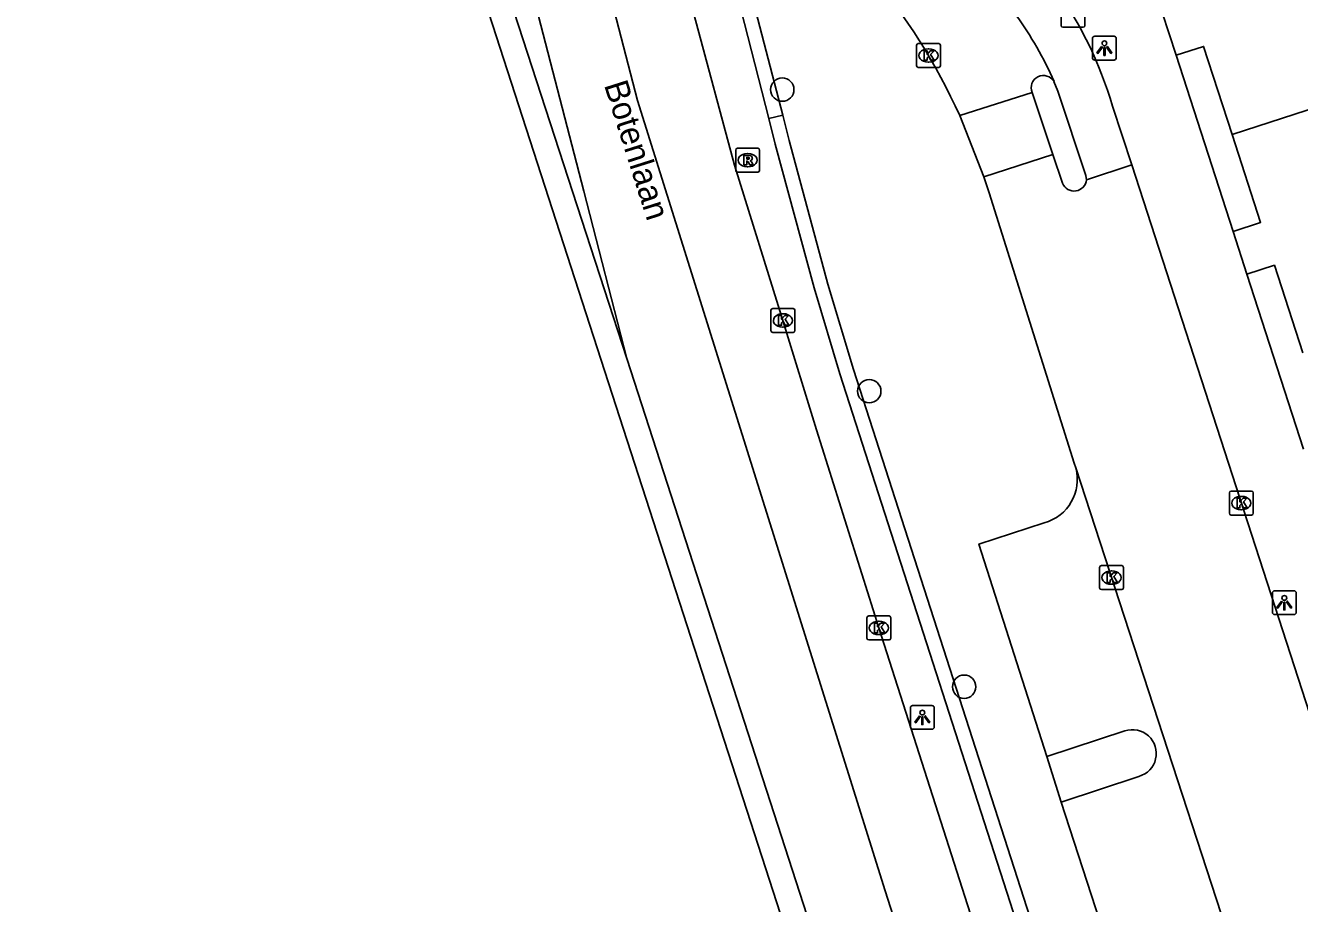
# Model space of a CAD drawing. Extents: x 159377 to 159983, y 382996 to 383595.
# Drawn here: x 159379.4 to 159432.7, y 383280.9 to 383317.6 of the extents above; entities that cross this region are included whole.
import ezdxf

# ---------------------------------------------------------------- set-up
doc = ezdxf.new("R2010")
doc.units = 0
for name, color, linetype in [('IMGEO_Berm_groen', 7, 'Continuous'), ('IMGEO_Boom', 7, 'Continuous'), ('IMGEO_Fietspad_open', 7, 'Continuous'), ('IMGEO_Haag', 7, 'Continuous'), ('IMGEO_Kolk', 7, 'Continuous'), ('IMGEO_Lichtpunt', 7, 'Continuous'), ('IMGEO_Openbare_ruimte_label', 7, 'Continuous'), ('IMGEO_Pand', 7, 'Continuous'), ('IMGEO_Parkeervlak_open', 7, 'Continuous'), ('IMGEO_Rijbaan_lokaal_open', 7, 'Continuous'), ('IMGEO_Rijbaan_regionaal_gesloten', 7, 'Continuous'), ('IMGEO_Rioolput', 7, 'Continuous'), ('IMGEO_Voetpad_open', 7, 'Continuous')]:
    doc.layers.add(name, color=color, linetype=linetype)

msp = doc.modelspace()

# ---------------------------------------------------------------- linework, layer by layer
at = {"layer": 'IMGEO_Berm_groen'}
msp.add_lwpolyline([(159422.746, 383285.133), (159422.156, 383287.042)], dxfattribs=at)
at = {"layer": 'IMGEO_Boom'}
for centre in [(159411.088, 383314.922), (159414.726, 383302.311), (159418.694, 383289.954)]:
    msp.add_circle(centre, 0.489, dxfattribs=at)
at = {"layer": 'IMGEO_Fietspad_open'}
for points in [[(159423.811, 383311.152), (159423.78, 383311.329), (159422.616, 383314.856), (159422.45, 383315.255)], [(159424.895, 383314.224), (159425.699, 383311.777)]]:
    msp.add_lwpolyline(points, dxfattribs=at)
msp.add_arc((159409.347, 383309.739), 16.182, 16.0893, 36.1403, dxfattribs=at)
at = {"layer": 'IMGEO_Haag'}
for points in [[(159405.852, 383331.954), (159410.522, 383313.711)], [(159411.104, 383313.847), (159408.577, 383323.612), (159406.761, 383330.631)], [(159410.522, 383313.711), (159411.104, 383313.847)], [(159410.522, 383313.711), (159410.796, 383312.64), (159412.414, 383306.629), (159413.5, 383303.035), (159430.413, 383250.521), (159435.017, 383236.267), (159472.152, 383121.826), (159491.672, 383063.465), (159493.69, 383057.889)], [(159411.104, 383313.847), (159411.376, 383312.794), (159412.992, 383306.793), (159414.072, 383303.213), (159430.983, 383250.705), (159435.589, 383236.441), (159472.722, 383122.014), (159492.238, 383063.663), (159493.793, 383059.366)]]:
    msp.add_lwpolyline(points, dxfattribs=at)
at = {"layer": 'IMGEO_Kolk'}
for p, q in [((159422.744, 383317.604), (159422.744, 383318.456)), ((159423.745, 383318.456), (159423.745, 383317.604)), ((159423.671, 383317.53), (159422.819, 383317.53)), ((159416.7, 383315.922), (159416.7, 383316.774)), ((159416.775, 383316.848), (159417.627, 383316.848)), ((159417.188, 383316.628), (159417.213, 383316.628)), ((159417.701, 383316.774), (159417.701, 383315.922)), ((159417.211, 383316.068), (159417.186, 383316.068)), ((159417.627, 383315.848), (159416.775, 383315.848)), ((159410.614, 383304.844), (159410.614, 383305.696)), ((159410.689, 383305.77), (159411.541, 383305.77)), ((159411.102, 383305.55), (159411.127, 383305.55)), ((159411.615, 383305.696), (159411.615, 383304.844)), ((159411.125, 383304.99), (159411.1, 383304.99)), ((159411.541, 383304.77), (159410.689, 383304.77)), ((159429.783, 383297.207), (159429.783, 383298.059)), ((159429.858, 383298.133), (159430.71, 383298.133)), ((159430.784, 383298.059), (159430.784, 383297.207)), ((159430.271, 383297.913), (159430.296, 383297.913)), ((159430.71, 383297.133), (159429.858, 383297.133)), ((159430.294, 383297.353), (159430.269, 383297.353)), ((159424.355, 383294.092), (159424.355, 383294.944)), ((159424.43, 383295.018), (159425.282, 383295.018)), ((159424.843, 383294.798), (159424.868, 383294.798)), ((159425.356, 383294.944), (159425.356, 383294.092)), ((159424.866, 383294.238), (159424.841, 383294.238)), ((159425.282, 383294.018), (159424.43, 383294.018)), ((159414.625, 383291.987), (159414.625, 383292.839)), ((159414.7, 383292.913), (159415.552, 383292.913)), ((159415.113, 383292.693), (159415.138, 383292.693)), ((159415.626, 383292.839), (159415.626, 383291.987)), ((159415.136, 383292.133), (159415.111, 383292.133)), ((159415.552, 383291.913), (159414.7, 383291.913))]:
    msp.add_line(p, q, dxfattribs=at)
for points in [[(159422.744, 383317.604), (159422.744, 383318.456)], [(159423.745, 383318.456), (159423.745, 383317.604)], [(159423.671, 383317.53), (159422.819, 383317.53)], [(159416.7, 383315.922), (159416.7, 383316.774)], [(159416.775, 383316.848), (159417.627, 383316.848)], [(159417.701, 383316.774), (159417.701, 383315.922)], [(159417.021, 383316.548), (159417.144, 383316.548), (159417.144, 383316.397), (159417.274, 383316.548), (159417.438, 383316.548), (159417.292, 383316.397), (159417.445, 383316.148), (159417.293, 383316.148), (159417.208, 383316.312), (159417.144, 383316.245), (159417.144, 383316.148), (159417.021, 383316.148), (159417.021, 383316.548)], [(159417.627, 383315.848), (159416.775, 383315.848)], [(159410.614, 383304.844), (159410.614, 383305.696)], [(159410.689, 383305.77), (159411.541, 383305.77)], [(159410.935, 383305.47), (159411.058, 383305.47), (159411.058, 383305.319), (159411.188, 383305.47), (159411.352, 383305.47), (159411.206, 383305.319), (159411.359, 383305.07), (159411.207, 383305.07), (159411.122, 383305.234), (159411.058, 383305.167), (159411.058, 383305.07), (159410.935, 383305.07), (159410.935, 383305.47)], [(159411.615, 383305.696), (159411.615, 383304.844)], [(159411.541, 383304.77), (159410.689, 383304.77)], [(159429.783, 383297.207), (159429.783, 383298.059)], [(159429.858, 383298.133), (159430.71, 383298.133)], [(159430.784, 383298.059), (159430.784, 383297.207)], [(159430.104, 383297.833), (159430.227, 383297.833), (159430.227, 383297.682), (159430.357, 383297.833), (159430.521, 383297.833), (159430.375, 383297.682), (159430.528, 383297.433), (159430.376, 383297.433), (159430.291, 383297.597), (159430.227, 383297.53), (159430.227, 383297.433), (159430.104, 383297.433), (159430.104, 383297.833)], [(159430.71, 383297.133), (159429.858, 383297.133)], [(159424.355, 383294.092), (159424.355, 383294.944)], [(159424.43, 383295.018), (159425.282, 383295.018)], [(159425.356, 383294.944), (159425.356, 383294.092)], [(159424.676, 383294.718), (159424.799, 383294.718), (159424.799, 383294.567), (159424.929, 383294.718), (159425.093, 383294.718), (159424.947, 383294.567), (159425.1, 383294.318), (159424.948, 383294.318), (159424.863, 383294.482), (159424.799, 383294.415), (159424.799, 383294.318), (159424.676, 383294.318), (159424.676, 383294.718)], [(159425.282, 383294.018), (159424.43, 383294.018)], [(159414.625, 383291.987), (159414.625, 383292.839)], [(159414.7, 383292.913), (159415.552, 383292.913)], [(159414.946, 383292.613), (159415.069, 383292.613), (159415.069, 383292.462), (159415.199, 383292.613), (159415.363, 383292.613), (159415.217, 383292.462), (159415.37, 383292.213), (159415.218, 383292.213), (159415.133, 383292.377), (159415.069, 383292.31), (159415.069, 383292.213), (159414.946, 383292.213), (159414.946, 383292.613)], [(159415.626, 383292.839), (159415.626, 383291.987)], [(159415.552, 383291.913), (159414.7, 383291.913)]]:
    msp.add_lwpolyline(points, dxfattribs=at)
for centre, start, end in [((159422.821, 383317.606), 181.552, 268.448), ((159422.821, 383317.606), 181.552, 268.448), ((159423.669, 383317.606), 271.552, 358.448), ((159423.669, 383317.606), 271.552, 358.448), ((159416.777, 383316.772), 91.552, 178.448), ((159416.777, 383316.772), 91.552, 178.448), ((159417.625, 383316.772), 1.552, 88.448), ((159417.625, 383316.772), 1.552, 88.448), ((159416.777, 383315.924), 181.552, 268.448), ((159416.777, 383315.924), 181.552, 268.448), ((159417.625, 383315.924), 271.552, 358.448), ((159417.625, 383315.924), 271.552, 358.448), ((159410.691, 383305.694), 91.552, 178.448), ((159410.691, 383305.694), 91.552, 178.448), ((159411.539, 383305.694), 1.552, 88.448), ((159411.539, 383305.694), 1.552, 88.448), ((159410.691, 383304.846), 181.552, 268.448), ((159410.691, 383304.846), 181.552, 268.448), ((159411.539, 383304.846), 271.552, 358.448), ((159411.539, 383304.846), 271.552, 358.448), ((159429.86, 383298.057), 91.552, 178.448), ((159429.86, 383298.057), 91.552, 178.448), ((159430.708, 383298.057), 1.552, 88.448), ((159430.708, 383298.057), 1.552, 88.448), ((159429.86, 383297.209), 181.552, 268.448), ((159429.86, 383297.209), 181.552, 268.448), ((159430.708, 383297.209), 271.552, 358.448), ((159430.708, 383297.209), 271.552, 358.448), ((159424.432, 383294.942), 91.552, 178.448), ((159424.432, 383294.942), 91.552, 178.448), ((159425.28, 383294.942), 1.552, 88.448), ((159425.28, 383294.942), 1.552, 88.448), ((159424.432, 383294.094), 181.552, 268.448), ((159424.432, 383294.094), 181.552, 268.448), ((159425.28, 383294.094), 271.552, 358.448), ((159425.28, 383294.094), 271.552, 358.448), ((159414.702, 383292.837), 91.552, 178.448), ((159414.702, 383292.837), 91.552, 178.448), ((159415.55, 383292.837), 1.552, 88.448), ((159415.55, 383292.837), 1.552, 88.448), ((159414.702, 383291.989), 181.552, 268.448), ((159414.702, 383291.989), 181.552, 268.448), ((159415.55, 383291.989), 271.552, 358.448), ((159415.55, 383291.989), 271.552, 358.448)]:
    msp.add_arc(centre, 0.0765, start, end, dxfattribs=at)
for centre, major_axis, ratio, start_param, end_param in [((159417.187, 383316.348), (-0.387, 0.002), 0.722429, 4.712389, 7.853982), ((159417.212, 383316.348), (-0.39, 0.002), 0.717154, 1.570796, 4.712389), ((159411.101, 383305.27), (-0.387, 0.002), 0.722429, 4.712389, 7.853982), ((159411.126, 383305.27), (-0.39, 0.002), 0.717154, 1.570796, 4.712389), ((159430.27, 383297.633), (-0.387, 0.002), 0.722429, 4.712389, 7.853982), ((159430.295, 383297.633), (-0.39, 0.002), 0.717154, 1.570796, 4.712389), ((159424.842, 383294.518), (-0.387, 0.002), 0.722429, 4.712389, 7.853982), ((159424.867, 383294.518), (-0.39, 0.002), 0.717154, 1.570796, 4.712389), ((159415.112, 383292.413), (-0.387, 0.002), 0.722429, 4.712389, 7.853982), ((159415.137, 383292.413), (-0.39, 0.002), 0.717154, 1.570796, 4.712389)]:
    msp.add_ellipse(centre, major_axis=major_axis, ratio=ratio, start_param=start_param, end_param=end_param, dxfattribs=at)
at = {"layer": 'IMGEO_Lichtpunt'}
for p, q in [((159424.962, 383317.156), (159424.154, 383317.156)), ((159424.962, 383317.156), (159424.154, 383317.156)), ((159424.06, 383317.061), (159424.06, 383316.254)), ((159424.06, 383317.061), (159424.06, 383316.254)), ((159425.056, 383316.254), (159425.056, 383317.061)), ((159425.056, 383316.254), (159425.056, 383317.061)), ((159424.154, 383316.16), (159424.962, 383316.16)), ((159424.154, 383316.16), (159424.962, 383316.16)), ((159431.584, 383293.871), (159431.584, 383293.064)), ((159431.584, 383293.871), (159431.584, 383293.064)), ((159432.486, 383293.966), (159431.678, 383293.966)), ((159432.486, 383293.966), (159431.678, 383293.966)), ((159432.58, 383293.064), (159432.58, 383293.871)), ((159432.58, 383293.064), (159432.58, 383293.871)), ((159431.678, 383292.97), (159432.486, 383292.97)), ((159431.678, 383292.97), (159432.486, 383292.97)), ((159416.445, 383289.074), (159416.445, 383288.267)), ((159416.445, 383289.074), (159416.445, 383288.267)), ((159417.347, 383289.169), (159416.539, 383289.169)), ((159417.347, 383289.169), (159416.539, 383289.169)), ((159417.441, 383288.267), (159417.441, 383289.074)), ((159417.441, 383288.267), (159417.441, 383289.074)), ((159416.539, 383288.173), (159417.347, 383288.173)), ((159416.539, 383288.173), (159417.347, 383288.173))]:
    msp.add_line(p, q, dxfattribs=at)
for points in [[(159424.434, 383316.725), (159424.473, 383316.697), (159424.285, 383316.435), (159424.247, 383316.462), (159424.434, 383316.725)], [(159424.536, 383316.677), (159424.583, 383316.677), (159424.583, 383316.355), (159424.536, 383316.355), (159424.536, 383316.677)], [(159424.646, 383316.697), (159424.684, 383316.724), (159424.871, 383316.462), (159424.832, 383316.434), (159424.646, 383316.697)], [(159431.958, 383293.535), (159431.997, 383293.507), (159431.809, 383293.245), (159431.771, 383293.272), (159431.958, 383293.535)], [(159432.06, 383293.487), (159432.107, 383293.487), (159432.107, 383293.165), (159432.06, 383293.165), (159432.06, 383293.487)], [(159432.17, 383293.507), (159432.208, 383293.534), (159432.395, 383293.272), (159432.356, 383293.244), (159432.17, 383293.507)], [(159416.819, 383288.738), (159416.858, 383288.71), (159416.67, 383288.448), (159416.632, 383288.475), (159416.819, 383288.738)], [(159416.921, 383288.69), (159416.968, 383288.69), (159416.968, 383288.368), (159416.921, 383288.368), (159416.921, 383288.69)], [(159417.031, 383288.71), (159417.069, 383288.737), (159417.256, 383288.475), (159417.217, 383288.447), (159417.031, 383288.71)]]:
    msp.add_lwpolyline(points, dxfattribs=at)
for centre in [(159424.559, 383316.859), (159432.083, 383293.669), (159416.944, 383288.872)]:
    msp.add_circle(centre, 0.0994, dxfattribs=at)
for centre, start, end in [((159424.154, 383317.061), 90, 180), ((159424.154, 383317.061), 90, 180), ((159424.962, 383317.061), 0, 90), ((159424.962, 383317.061), 0, 90), ((159424.154, 383316.254), 180, 270), ((159424.154, 383316.254), 180, 270), ((159424.962, 383316.254), 270, 0), ((159424.962, 383316.254), 270, 360), ((159431.678, 383293.871), 90, 180), ((159431.678, 383293.871), 90, 180), ((159432.486, 383293.871), 0, 90), ((159432.486, 383293.871), 0, 90), ((159431.678, 383293.064), 180, 270), ((159431.678, 383293.064), 180, 270), ((159432.486, 383293.064), 270, 0), ((159432.486, 383293.064), 270, 360), ((159416.539, 383289.074), 90, 180), ((159416.539, 383289.074), 90, 180), ((159417.347, 383289.074), 0, 90), ((159417.347, 383289.074), 0, 90), ((159416.539, 383288.267), 180, 270), ((159416.539, 383288.267), 180, 270), ((159417.347, 383288.267), 270, 0), ((159417.347, 383288.267), 270, 360)]:
    msp.add_arc(centre, 0.0946, start, end, dxfattribs=at)
at = {"layer": 'IMGEO_Pand'}
for points in [[(159427.555, 383316.36), (159426.975, 383318.148)], [(159427.555, 383316.36), (159428.705, 383316.732), (159429.897, 383313.05)], [(159438.749, 383315.916), (159429.897, 383313.05)], [(159429.897, 383313.05), (159431.089, 383309.368), (159429.939, 383308.996)], [(159430.519, 383307.208), (159429.939, 383308.996)], [(159430.519, 383307.208), (159431.668, 383307.579), (159432.855, 383303.916)]]:
    msp.add_lwpolyline(points, dxfattribs=at)
at = {"layer": 'IMGEO_Parkeervlak_open'}
for points in [[(159422.156, 383287.042), (159419.31, 383295.918), (159422.041, 383296.808)], [(159422.156, 383287.042), (159425.414, 383288.105)], [(159426.003, 383286.204), (159422.746, 383285.133)], [(159425.626, 383276.283), (159422.746, 383285.133)]]:
    msp.add_lwpolyline(points, dxfattribs=at)
for centre, radius, start, end in [((159421.549, 383298.62), 1.877, 285.1826, 14.8281), ((159425.733, 383287.162), 0.995, 285.7233, 108.7065)]:
    msp.add_arc(centre, radius, start, end, dxfattribs=at)
at = {"layer": 'IMGEO_Rijbaan_lokaal_open'}
for points in [[(159418.511, 383313.834), (159421.535, 383314.803)], [(159421.535, 383314.803), (159422.404, 383312.209)], [(159419.52, 383311.275), (159418.511, 383313.834)], [(159422.404, 383312.209), (159419.52, 383311.275)], [(159422.404, 383312.209), (159422.81, 383311.004)], [(159423.364, 383299.1), (159423.299, 383299.3), (159419.734, 383310.609), (159419.52, 383311.275)], [(159423.811, 383311.152), (159425.699, 383311.777)], [(159425.699, 383311.777), (159436.697, 383277.841), (159445.705, 383250), (159448.834, 383240.286), (159449.683, 383237.65), (159452.856, 383227.855)], [(159447.133, 383226.011), (159443.055, 383238.609), (159439.368, 383250), (159423.364, 383299.1)]]:
    msp.add_lwpolyline(points, dxfattribs=at)
for centre, radius, start, end in [((159394.275, 383302.805), 26.627, 24.4699, 39.7553), ((159409.31, 383309.579), 14.314, 23.3633, 36.2371), ((159422.007, 383315.001), 0.511, 29.834, 202.7438), ((159423.292, 383311.2), 0.521, 202.1232, 354.6975)]:
    msp.add_arc(centre, radius, start, end, dxfattribs=at)
at = {"layer": 'IMGEO_Rijbaan_regionaal_gesloten'}
for points in [[(159502.129, 383022.731), (159491.02, 383051.068), (159484.52, 383069.071), (159473.222, 383102.578), (159461.474, 383138.586), (159449.876, 383174.543), (159439.228, 383207.25), (159430.293, 383234.905), (159427.53, 383243.457), (159415.383, 383281.415), (159405.034, 383314.472), (159401.734, 383327.224), (159398.985, 383340.227), (159396.636, 383352.03), (159394.586, 383364.232), (159392.136, 383379.485), (159391.102, 383386.058)], [(159388.33, 383384.04), (159390.536, 383370.136), (159392.585, 383357.932), (159394.485, 383347.33), (159396.084, 383339.028), (159397.984, 383329.576), (159400.483, 383319.573), (159402.783, 383310.671), (159404.584, 383303.68)], [(159481.958, 383059.184), (159480.897, 383062.863), (159477.465, 383074.388), (159474.861, 383082.723), (159471.482, 383093.553), (159456.598, 383139.574), (159432.844, 383213.007), (159426.147, 383233.702), (159420.872, 383250), (159392.563, 383337.471), (159379.438, 383378.025)], [(159405.305, 383327.063), (159407.402, 383318.032), (159409.091, 383311.769), (159411.115, 383305.269), (159412.518, 383300.689), (159415.124, 383292.413), (159421.088, 383273.781), (159427.134, 383255.214), (159428.816, 383250), (159433.13, 383236.631), (159433.397, 383235.806), (159439.459, 383217.085), (159440.075, 383215.172), (159445.199, 383199.446), (159451.824, 383178.924), (159457.544, 383161.294), (159463.853, 383141.727), (159476.503, 383102.624), (159482.981, 383083.113), (159484.902, 383077.49), (159489.07, 383065.601), (159491.374, 383059.121), (159493.294, 383053.824)], [(159404.584, 383303.68), (159397.983, 383323.994)], [(159404.584, 383303.68), (159421.962, 383250), (159427.145, 383233.992), (159433.835, 383213.326), (159457.577, 383139.944), (159472.482, 383093.792), (159476.1, 383082.988), (159478.912, 383074.803), (159482.846, 383063.588), (159484.186, 383059.948)]]:
    msp.add_lwpolyline(points, dxfattribs=at)
at = {"layer": 'IMGEO_Rioolput'}
for p, q in [((159409.138, 383311.545), (159409.138, 383312.397)), ((159409.213, 383312.471), (159410.065, 383312.471)), ((159410.139, 383312.397), (159410.139, 383311.545)), ((159409.626, 383312.251), (159409.651, 383312.251)), ((159410.065, 383311.471), (159409.213, 383311.471)), ((159409.649, 383311.691), (159409.624, 383311.691))]:
    msp.add_line(p, q, dxfattribs=at)
for points in [[(159409.138, 383311.545), (159409.138, 383312.397)], [(159409.213, 383312.471), (159410.065, 383312.471)], [(159410.139, 383312.397), (159410.139, 383311.545)], [(159409.727, 383312.169), (159409.475, 383312.171), (159409.475, 383311.771)], [(159409.475, 383311.771), (159409.599, 383311.771), (159409.599, 383311.933), (159409.61, 383311.933)], [(159409.653, 383312.09), (159409.599, 383312.09), (159409.599, 383312.009)], [(159409.599, 383312.009), (159409.651, 383312.009)], [(159409.657, 383311.904), (159409.728, 383311.771), (159409.868, 383311.771), (159409.803, 383311.897)], [(159410.065, 383311.471), (159409.213, 383311.471)]]:
    msp.add_lwpolyline(points, dxfattribs=at)
for centre, radius, start, end in [((159409.215, 383312.395), 0.0765, 91.552, 178.448), ((159409.215, 383312.395), 0.0765, 91.552, 178.448), ((159410.063, 383312.395), 0.0765, 1.552, 88.448), ((159410.063, 383312.395), 0.0765, 1.552, 88.448), ((159409.609, 383311.88), 0.0533, 26.0293, 88.6989), ((159409.635, 383312.198), 0.19, 274.7715, 282.9687), ((159409.659, 383311.994), 0.0964, 77.0061, 93.1865), ((159409.673, 383312.051), 0.0378, 276.6634, 79.6772), ((159409.726, 383312.059), 0.109, 350.3612, 89.416), ((159409.724, 383312.059), 0.112, 277.5842, 350.9817), ((159409.708, 383311.844), 0.108, 29.5134, 73.7905), ((159409.215, 383311.547), 0.0765, 181.552, 268.448), ((159409.215, 383311.547), 0.0765, 181.552, 268.448), ((159410.063, 383311.547), 0.0765, 271.552, 358.448), ((159410.063, 383311.547), 0.0765, 271.552, 358.448)]:
    msp.add_arc(centre, radius, start, end, dxfattribs=at)
for centre, major_axis, ratio, start_param, end_param in [((159409.625, 383311.971), (-0.387, 0.002), 0.722429, 4.712389, 7.853982), ((159409.65, 383311.971), (-0.39, 0.002), 0.717154, 1.570796, 4.712389)]:
    msp.add_ellipse(centre, major_axis=major_axis, ratio=ratio, start_param=start_param, end_param=end_param, dxfattribs=at)
at = {"layer": 'IMGEO_Voetpad_open'}
for points in [[(159429.939, 383308.996), (159427.555, 383316.36)], [(159432.891, 383299.882), (159430.519, 383307.208)]]:
    msp.add_lwpolyline(points, dxfattribs=at)

# ---------------------------------------------------------------- texts
at = {"layer": 'IMGEO_Openbare_ruimte_label'}
msp.add_text('Botenlaan', height=1, rotation=287.6377, dxfattribs=at).set_placement((159403.625, 383315.12))

doc.saveas('drawing.dxf')
